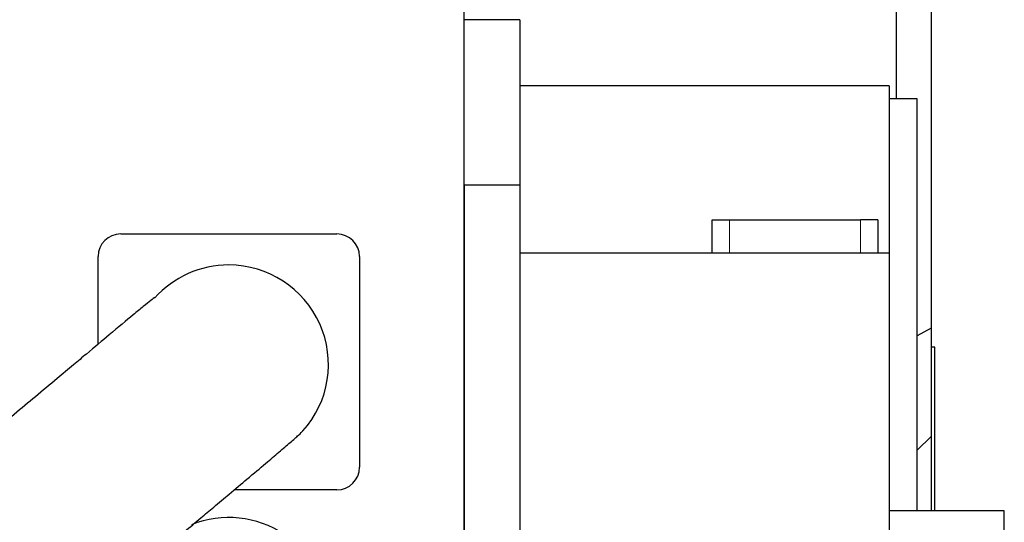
# Model space of a CAD drawing. Header units: inches. Extents: x 0 to 20790, y -12 to 14700.
# Tile 433 of 436: x 18812 to 19377, y 10544 to 10832. Entities that reach past the tile are written whole.
import ezdxf

# ---------------------------------------------------------------- set-up
doc = ezdxf.new("R2010")
doc.units = ezdxf.units.IN
doc.layers.add('1', color=7, linetype='Continuous', true_color=0xffffff)

msp = doc.modelspace()

# ---------------------------------------------------------------- linework, layer by layer
at = {"layer": '1', "color": 2, "linetype": 'Continuous', "lineweight": 25}
for p, q in [((19067.097, 10404.493), (19067.097, 11154.463)), ((19335.097, 11079.852), (19335.097, 10655.32)), ((19315.146, 10786.966), (19315.146, 11058.457)), ((19099.097, 10832.463), (19067.097, 10832.463)), ((19099.097, 10832.463), (19099.097, 10737.463)), ((19311.097, 10794.463), (19099.097, 10794.463)), ((19311.097, 10794.463), (19311.097, 10698.463)), ((19327.097, 10786.963), (19311.097, 10786.963)), ((19327.097, 10550.465), (19327.097, 10786.963)), ((19067.097, 10737.463), (19067.097, 10357.463)), ((19099.097, 10737.463), (19067.097, 10737.463)), ((19099.097, 10737.463), (19099.097, 10357.463)), ((19209.497, 10717.463), (19219.497, 10717.463)), ((19209.497, 10698.463), (19209.497, 10717.463)), ((19219.497, 10717.463), (19294.497, 10717.463)), ((19304.497, 10717.463), (19294.497, 10717.463)), ((19304.497, 10717.463), (19304.497, 10698.463)), ((18870.096, 10709.463), (18994.096, 10709.463)), ((18857.096, 10646.127), (18857.096, 10696.463)), ((19007.096, 10696.463), (19007.096, 10575.463)), ((19311.097, 10698.463), (19099.097, 10698.463)), ((19311.097, 10698.463), (19311.097, 10376.723)), ((19335.097, 10655.32), (19327.097, 10650.99)), ((19335.097, 10655.32), (19335.097, 10593.195)), ((19335.318, 10644.492), (19335.097, 10644.492)), ((19337.318, 10644.492), (19335.318, 10644.492)), ((19335.318, 10550.464), (19335.318, 10644.492)), ((19337.318, 10550.463), (19337.318, 10644.492)), ((19335.097, 10642.492), (19335.318, 10642.492)), ((19335.097, 10593.195), (19327.097, 10585.195)), ((18994.096, 10562.463), (18935.201, 10562.463)), ((19377.097, 10550.463), (19311.097, 10550.463)), ((19377.097, 10527.131), (19377.097, 10550.463))]:
    msp.add_line(p, q, dxfattribs=at)
at = {"layer": '1', "color": 110, "linetype": 'Continuous', "lineweight": 13}
for p, q in [((19219.497, 10717.463), (19219.497, 10698.463)), ((19294.497, 10698.463), (19294.497, 10717.463))]:
    msp.add_line(p, q, dxfattribs=at)
at = {"layer": '1', "color": 2, "linetype": 'Continuous', "lineweight": 25}
for centre, radius, start, end in [((18870.096, 10696.463), 13, 90, 180), ((18994.096, 10696.463), 13, 0, 90), ((18932.096, 10634.463), 57.15, 90, 138.11625), ((18932.096, 10634.463), 57.15, 318.105, 90), ((18994.096, 10575.463), 13, 270, 0), ((18932.097, 10489.463), 57.15, 0, 112.04438)]:
    msp.add_arc(centre, radius, start, end, dxfattribs=at)
for points, knots in [([(18889.893, 10673.095), (18889.868, 10673.115), (18889.546, 10672.969), (18887.754, 10671.625), (18883.431, 10668.12), (18876.091, 10662.047), (18865.313, 10653.031), (18852.927, 10642.63), (18842.527, 10633.902), (18832.828, 10625.764), (18817.625, 10613.008), (18800.069, 10598.279), (18780.872, 10582.176), (18770.083, 10573.127), (18764.375, 10568.34)], [0, 0, 0, 0, 0.0407909, 0.1320265, 0.2158651, 0.2920888, 0.4207565, 0.5169894, 0.5653783, 0.6234513, 0.6959769, 0.8317195, 0.9118577, 1, 1, 1, 1]), ([(18837.822, 10480.761), (18843.527, 10485.546), (18854.298, 10494.58), (18873.425, 10510.627), (18890.878, 10525.271), (18905.966, 10537.931), (18915.573, 10545.993), (18924.089, 10553.139), (18933.164, 10560.75), (18943.442, 10569.379), (18953.081, 10577.501), (18961.353, 10584.519), (18967.859, 10590.104), (18972.606, 10594.289), (18974.264, 10595.877), (18974.659, 10596.325)], [0, 0, 0, 0, 0.0816958, 0.1558788, 0.2813681, 0.3483005, 0.4018131, 0.4464478, 0.5024641, 0.5725124, 0.6569002, 0.729893, 0.8113451, 0.9015186, 1, 1, 1, 1])]:
    msp.add_open_spline(points, degree=3, knots=knots, dxfattribs=at)

doc.saveas('drawing.dxf')
